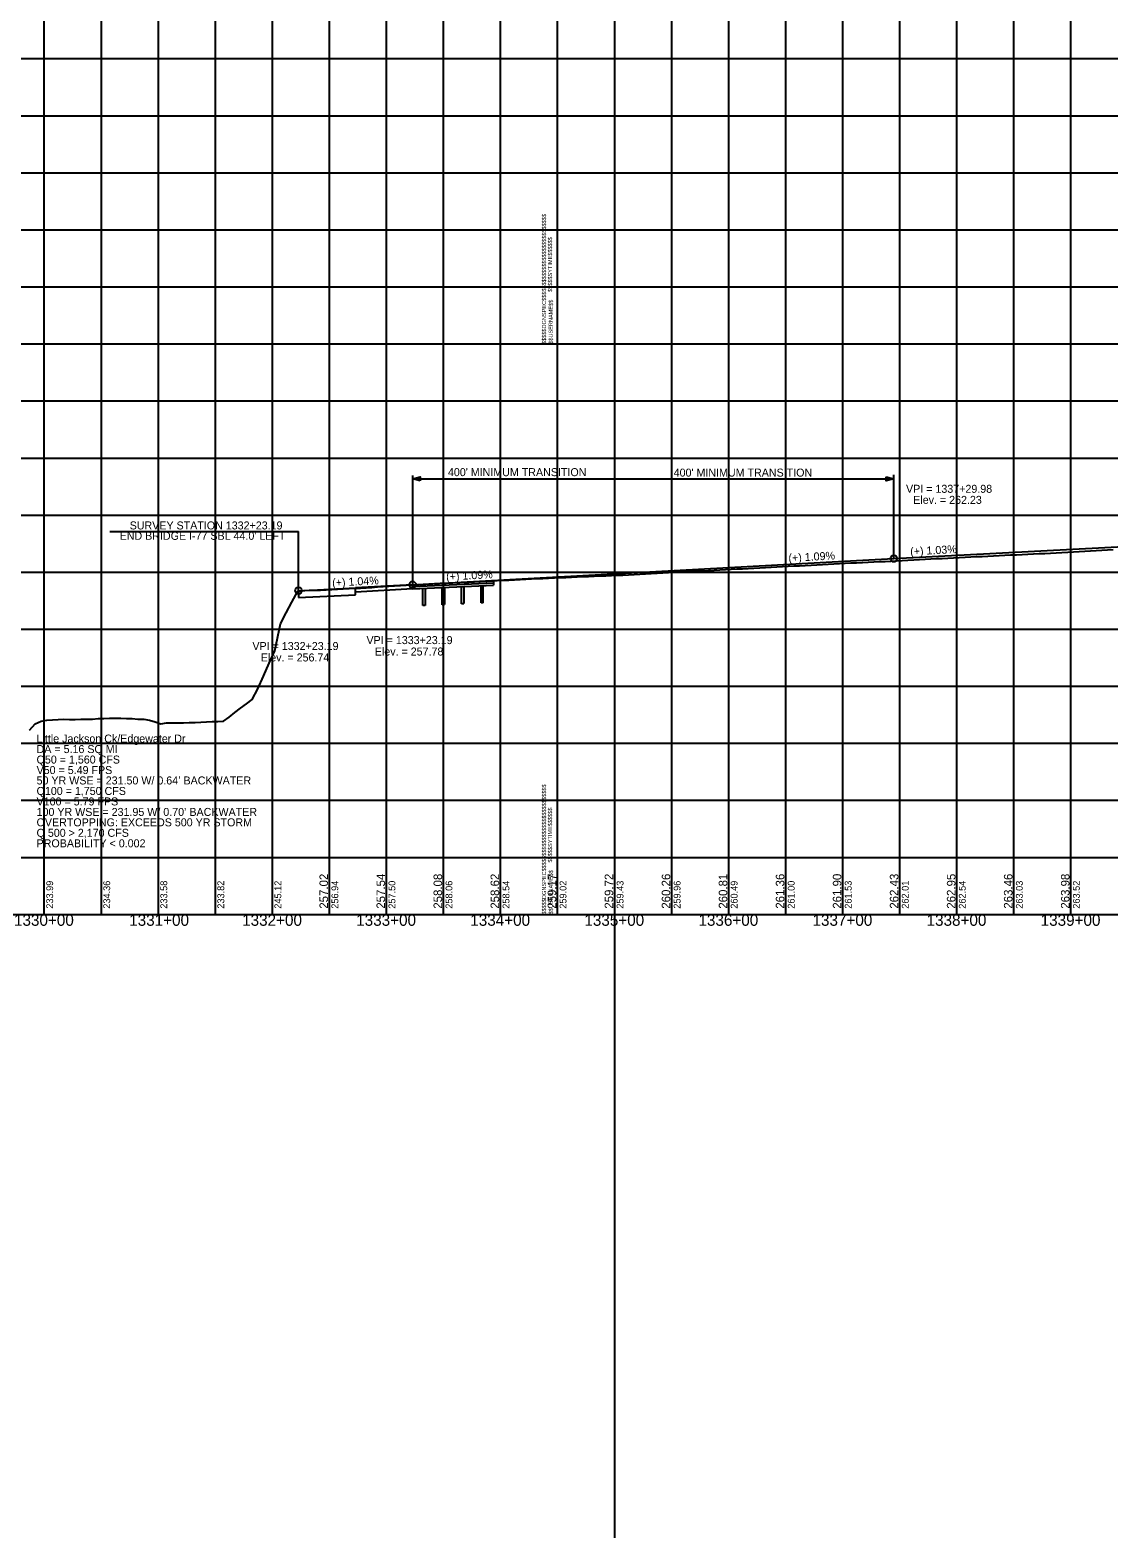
# Model space of a CAD drawing. Extents: x -90830 to 2015517, y -20856 to 836331.
# Drawn here: x 21911 to 22857, y -11344 to -10022 of the extents above; entities that cross this region are included whole.
import ezdxf

# ---------------------------------------------------------------- set-up
doc = ezdxf.new("R2010")
doc.units = 0
for name, color, linetype in [('Level 1', 7, 'Continuous'), ('RD_DDB_GradeTX', 7, 'Continuous'), ('RD_DDB_Profile_Elev', 7, 'Continuous'), ('RD_DDB_Profile_EX', 7, 'Continuous'), ('RD_DDB_Profile_Lbl', 7, 'Continuous'), ('RD_DDB_Profile_PR', 7, 'Continuous'), ('RD_DDB_StaTX', 7, 'Continuous'), ('RD_DDB_StripGrade', 7, 'Continuous'), ('RD_DDB_VCLbl', 7, 'Continuous'), ('RD_GPK_Profile_Cell', 7, 'Continuous'), ('RD_PD_Final_TX', 7, 'Continuous')]:
    doc.layers.add(name, color=color, linetype=linetype)

msp = doc.modelspace()

# ---------------------------------------------------------------- linework, layer by layer
at = {"layer": 'Level 1'}
for p, q in [((22423.5, -3180.8), (22423.5, -11343.5)), ((21923.5, -9797.1), (21923.5, -10297.1)), ((21973.5, -9797.1), (21973.5, -10297.1)), ((22023.5, -9797.1), (22023.5, -10297.1)), ((22073.5, -9797.1), (22073.5, -10297.1)), ((22123.5, -9797.1), (22123.5, -10297.1)), ((22173.5, -9797.1), (22173.5, -10297.1)), ((22223.5, -9797.1), (22223.5, -10297.1)), ((22273.5, -9797.1), (22273.5, -10297.1)), ((22323.5, -9797.1), (22323.5, -10297.1)), ((22373.5, -9797.1), (22373.5, -10297.1)), ((22373.5, -9797.1), (22373.5, -10297.1)), ((22373.5, -9797.1), (22373.5, -10297.1)), ((22423.5, -9797.1), (22423.5, -10297.1)), ((22473.5, -9797.1), (22473.5, -10297.1)), ((22523.5, -9797.1), (22523.5, -10297.1)), ((22573.5, -9797.1), (22573.5, -10297.1)), ((22623.5, -9797.1), (22623.5, -10297.1)), ((22673.5, -9797.1), (22673.5, -10297.1)), ((22723.5, -9797.1), (22723.5, -10297.1)), ((22773.5, -9797.1), (22773.5, -10297.1)), ((22823.5, -9797.1), (22823.5, -10297.1)), ((20773.5, -10047.1), (22373.5, -10047.1)), ((22373.5, -10047.1), (23973.5, -10047.1)), ((20773.5, -10097.1), (22373.5, -10097.1)), ((22373.5, -10097.1), (23973.5, -10097.1)), ((20773.5, -10147.1), (22373.5, -10147.1)), ((22373.5, -10147.1), (23973.5, -10147.1)), ((20773.5, -10197.1), (22373.5, -10197.1)), ((22373.5, -10197.1), (23973.5, -10197.1)), ((20773.5, -10247.1), (22373.5, -10247.1)), ((22373.5, -10247.1), (23973.5, -10247.1)), ((20773.5, -10297.1), (22373.5, -10297.1)), ((20773.5, -10297.1), (22373.5, -10297.1)), ((21923.5, -10297.1), (21923.5, -10797.1)), ((21973.5, -10297.1), (21973.5, -10797.1)), ((22023.5, -10297.1), (22023.5, -10797.1)), ((22073.5, -10297.1), (22073.5, -10797.1)), ((22123.5, -10297.1), (22123.5, -10797.1)), ((22173.5, -10297.1), (22173.5, -10797.1)), ((22223.5, -10297.1), (22223.5, -10797.1)), ((22273.5, -10297.1), (22273.5, -10797.1)), ((22323.5, -10297.1), (22323.5, -10797.1)), ((22373.5, -10297.1), (23973.5, -10297.1)), ((22373.5, -10297.1), (22373.5, -10797.1)), ((22373.5, -10297.1), (22373.5, -10797.1)), ((22373.5, -10297.1), (23973.5, -10297.1)), ((22373.5, -10297.1), (22373.5, -10797.1)), ((22423.5, -10297.1), (22423.5, -10797.1)), ((22473.5, -10297.1), (22473.5, -10797.1)), ((22523.5, -10297.1), (22523.5, -10797.1)), ((22573.5, -10297.1), (22573.5, -10797.1)), ((22623.5, -10297.1), (22623.5, -10797.1)), ((22673.5, -10297.1), (22673.5, -10797.1)), ((22723.5, -10297.1), (22723.5, -10797.1)), ((22773.5, -10297.1), (22773.5, -10797.1)), ((22823.5, -10297.1), (22823.5, -10797.1)), ((20773.5, -10347.1), (22373.5, -10347.1)), ((22373.5, -10347.1), (23973.5, -10347.1)), ((20773.5, -10397.1), (22373.5, -10397.1)), ((22373.5, -10397.1), (23973.5, -10397.1)), ((20773.5, -10447.1), (22373.5, -10447.1)), ((22373.5, -10447.1), (23973.5, -10447.1)), ((20773.5, -10497.1), (22373.5, -10497.1)), ((22373.5, -10497.1), (23973.5, -10497.1)), ((20773.5, -10547.1), (22373.5, -10547.1)), ((22373.5, -10547.1), (23973.5, -10547.1)), ((20773.5, -10597.1), (22373.5, -10597.1)), ((22373.5, -10597.1), (23973.5, -10597.1)), ((20773.5, -10647.1), (22373.5, -10647.1)), ((22373.5, -10647.1), (23973.5, -10647.1)), ((20773.5, -10697.1), (22373.5, -10697.1)), ((22373.5, -10697.1), (23973.5, -10697.1)), ((20773.5, -10747.1), (22373.5, -10747.1)), ((22373.5, -10747.1), (23973.5, -10747.1)), ((20773.5, -10797.1), (22373.5, -10797.1)), ((22373.5, -10797.1), (23973.5, -10797.1))]:
    msp.add_line(p, q, dxfattribs=at)
at = {"layer": 'RD_DDB_GradeTX'}
for centre in [(22668.5, -10485.2), (22146.6, -10513.4), (22246.6, -10508.2)]:
    msp.add_circle(centre, 3, dxfattribs=at)
at = {"layer": 'RD_DDB_Profile_EX'}
for points in [[(22545.9, -10493.6), (22550.9, -10493.3), (22555.9, -10493.1), (22560.9, -10492.8), (22565.9, -10492.6), (22570.9, -10492.3), (22575.9, -10492), (22580.9, -10491.7), (22585.9, -10491.5), (22590.9, -10491.2), (22595.9, -10490.9), (22600.9, -10490.6), (22605.9, -10490.4), (22610.9, -10490.1), (22615.9, -10489.9), (22620.9, -10489.6), (22625.9, -10489.4), (22630.9, -10489.1), (22635.9, -10488.9), (22640.9, -10488.7), (22645.9, -10488.4), (22650.9, -10488.2), (22655.9, -10487.9), (22660.9, -10487.7), (22665.9, -10487.4), (22670.9, -10487.2), (22675.9, -10486.9), (22680.9, -10486.7), (22685.9, -10486.4), (22690.9, -10486.1), (22695.9, -10485.9), (22700.9, -10485.6), (22705.9, -10485.3), (22710.9, -10485.1), (22715.9, -10484.8), (22720.9, -10484.5), (22725.9, -10484.3), (22730.9, -10484), (22735.9, -10483.8), (22740.9, -10483.5), (22745.9, -10483.3), (22750.9, -10483), (22755.9, -10482.8), (22760.9, -10482.6), (22765.9, -10482.3), (22770.9, -10482.1), (22775.9, -10481.9), (22780.9, -10481.6), (22785.9, -10481.4), (22790.9, -10481.2), (22795.9, -10480.9), (22800.9, -10480.7), (22805.9, -10480.4), (22810.9, -10480.2), (22815.9, -10479.9), (22820.9, -10479.6), (22825.9, -10479.4), (22830.9, -10479.1), (22835.9, -10478.8), (22840.9, -10478.6), (22845.9, -10478.3), (22850.9, -10478), (22855.9, -10477.7), (22860.9, -10477.4)], [(22045.9, -10629.1), (22050.9, -10629), (22055.9, -10628.9), (22060.9, -10628.7), (22065.9, -10628.4), (22070.9, -10628.1), (22075.9, -10627.9), (22080.9, -10627.6), (22085.9, -10624.1), (22090.9, -10620.2), (22095.9, -10616.4), (22100.9, -10612.6), (22105.9, -10608.8), (22110.9, -10599.5), (22115.9, -10588.2), (22120.9, -10576.9), (22125.9, -10566.2), (22130.9, -10542.4), (22135.9, -10532.9), (22140.9, -10523.5), (22145.9, -10513.7), (22150.9, -10513.2), (22155.9, -10513), (22160.9, -10512.9), (22165.9, -10512.8), (22170.9, -10512.5), (22175.9, -10512.3), (22180.9, -10512.1), (22185.9, -10511.8), (22190.9, -10511.6), (22195.9, -10511.3), (22200.9, -10511.1), (22205.9, -10510.8), (22210.9, -10510.5), (22215.9, -10510.1), (22220.9, -10509.8), (22225.9, -10509.5), (22230.9, -10509.2), (22235.9, -10508.8), (22240.9, -10508.5), (22245.9, -10508.2), (22250.9, -10508), (22255.9, -10507.7), (22260.9, -10507.5), (22265.9, -10507.2), (22270.9, -10506.9), (22275.9, -10506.7), (22280.9, -10506.4), (22285.9, -10506.2), (22290.9, -10506), (22295.9, -10505.8), (22300.9, -10505.5), (22305.9, -10505.3), (22310.9, -10505.1), (22315.9, -10504.8), (22320.9, -10504.6), (22325.9, -10504.3), (22330.9, -10504.1), (22335.9, -10503.8), (22340.9, -10503.5), (22345.9, -10503.3), (22350.9, -10503), (22355.9, -10502.8), (22360.9, -10502.6), (22365.9, -10502.3), (22370.9, -10502.1), (22375.9, -10501.9), (22380.9, -10501.7), (22385.9, -10501.5), (22390.9, -10501.3), (22395.9, -10501.1), (22400.9, -10500.9), (22405.9, -10500.7), (22410.9, -10500.5), (22415.9, -10500.3), (22420.9, -10500.1), (22425.9, -10499.9), (22430.9, -10499.7), (22435.9, -10499.4), (22440.9, -10499.2), (22445.9, -10499), (22450.9, -10498.7), (22455.9, -10498.4), (22460.9, -10498.1), (22465.9, -10497.8), (22470.9, -10497.5), (22475.9, -10497.2), (22480.9, -10496.9), (22485.9, -10496.6), (22490.9, -10496.4), (22495.9, -10496.1), (22500.9, -10495.9), (22505.9, -10495.6), (22510.9, -10495.4), (22515.9, -10495.1), (22520.9, -10494.8), (22525.9, -10494.5), (22530.9, -10494.3), (22535.9, -10494.1), (22540.9, -10493.8), (22545.9, -10493.6)], [(21910.9, -10635.5), (21915.9, -10630), (21920.9, -10627.6), (21925.9, -10626.8), (21930.9, -10626.6), (21935.9, -10626.3), (21940.9, -10626.1), (21945.9, -10626.3), (21950.9, -10626.4), (21955.9, -10626), (21960.9, -10625.9), (21965.9, -10625.9), (21970.9, -10625.4), (21975.9, -10625.3), (21980.9, -10625), (21985.9, -10625.1), (21990.9, -10625.2), (21995.9, -10625.4), (22000.9, -10625.5), (22005.9, -10625.9), (22010.9, -10626.1), (22015.9, -10626.8), (22020.9, -10628.4), (22025.9, -10630.1), (22030.9, -10629.3), (22035.9, -10629.2), (22040.9, -10629.1), (22045.9, -10629.1)]]:
    msp.add_lwpolyline(points, dxfattribs=at)
at = {"layer": 'RD_DDB_Profile_Lbl'}
for p in [(21981.1, -10461.6), (22146.6, -10513.4)]:
    msp.add_line(p, (22146.6, -10461.6), dxfattribs=at)
at = {"layer": 'RD_DDB_Profile_PR'}
msp.add_line((22668.5, -10485.2), (23148.5, -10460.4), dxfattribs=at)
msp.add_lwpolyline([(22146.6, -10513.4), (22246.6, -10508.2), (22646.6, -10486.3), (22668.5, -10485.2)], dxfattribs=at)
at = {"layer": 'RD_DDB_VCLbl'}
for p, q in [((22246.6, -10412.5), (22246.6, -10508.2)), ((22668.5, -10485.2), (22668.5, -10411.8)), ((22246.6, -10415.3), (22668.5, -10415.3))]:
    msp.add_line(p, q, dxfattribs=at)
at = {"layer": 'RD_GPK_Profile_Cell'}
msp.add_line((4823.5, -10797.1), (75223.5, -10797.1), dxfattribs=at)
at = {"layer": 'RD_PD_Final_TX'}
for p, q in [((22246.6, -10508.2), (22317.6, -10504.7)), ((22317.6, -10504.7), (22317.6, -10508.5)), ((22146.6, -10513.4), (22146.6, -10519.3)), ((22146.6, -10519.3), (22196.6, -10517.1)), ((22246.6, -10508.2), (22196.6, -10511)), ((22196.6, -10517.1), (22196.6, -10511.3)), ((22246.6, -10511.9), (22196.6, -10514.8)), ((22246.6, -10509.8), (22317.6, -10506.4)), ((22246.6, -10511.9), (22246.6, -10508.2)), ((22246.6, -10511.9), (22317.6, -10508.5)), ((22255.6, -10526.5), (22255.6, -10511.5)), ((22257.6, -10511.4), (22257.6, -10526.5)), ((22272.6, -10525.7), (22272.6, -10510.7)), ((22274.6, -10510.6), (22274.6, -10525.6)), ((22289.6, -10524.9), (22289.6, -10509.9)), ((22291.6, -10509.7), (22291.6, -10524.7)), ((22306.6, -10524), (22306.6, -10509)), ((22308.6, -10524), (22308.6, -10508.9)), ((22257.6, -10526.5), (22255.6, -10526.5)), ((22274.6, -10525.7), (22272.6, -10525.7)), ((22291.6, -10524.9), (22289.6, -10524.9)), ((22308.6, -10524), (22306.6, -10524))]:
    msp.add_line(p, q, dxfattribs=at)
for points in [[(22253.3, -10417), (22246.7, -10415.3), (22253.3, -10413.7)], [(22661.9, -10413.7), (22668.5, -10415.3), (22661.9, -10417)]]:
    msp.add_lwpolyline(points, close=True, dxfattribs=at)

# ---------------------------------------------------------------- texts
at = {"layer": 'Level 1'}
for s, p in [('$$$$$DGNSPEC$$$$$$$$$$$$$$$$$$$$$$$$$$$$', (22363.6, -10297.2)), ('$$$$$SYTIME$$$$$$', (22368.9, -10251.6)), ('$$USERNAME$$', (22369.5, -10297)), ('$$$$$DGNSPEC$$$$$$$$$$$$$$$$$$$$$$$$$$$$', (22363.6, -10797.2)), ('$$$$$SYTIME$$$$$$', (22368.9, -10751.6)), ('$$USERNAME$$', (22369.5, -10797))]:
    msp.add_text(s, height=3.544, rotation=90, dxfattribs=at).set_placement(p)
at = {"layer": 'RD_DDB_GradeTX'}
for s, rotation, p in [('(+) 1.03%', 2.9551, (22683, -10482.5)), ('(+) 1.09%', 3.1271, (22576.3, -10488.2)), ('(+) 1.04%', 2.9895, (22176.3, -10509.9)), ('(+) 1.09%', 3.1271, (22276.2, -10504.6))]:
    msp.add_text(s, height=7, rotation=rotation, dxfattribs=at).set_placement(p)
at = {"layer": 'RD_DDB_Profile_Elev'}
for s, p in [('257.02', (22172.5, -10792.1)), ('257.54', (22222.5, -10792.1)), ('258.08', (22272.5, -10792.1)), ('258.62', (22322.5, -10792.1)), ('259.17', (22372.5, -10792.1)), ('259.72', (22422.5, -10792.1)), ('260.26', (22472.5, -10792.1)), ('260.81', (22522.5, -10792.1)), ('261.36', (22572.5, -10792.1)), ('261.90', (22622.5, -10792.1)), ('262.43', (22672.5, -10792.1)), ('262.95', (22722.5, -10792.1)), ('263.46', (22772.5, -10792.1)), ('263.98', (22822.5, -10792.1))]:
    msp.add_text(s, height=7.5, rotation=90, dxfattribs=at).set_placement(p)
at = {"layer": 'RD_DDB_Profile_Lbl'}
for s, p in [('VPI = 1337+29.98', (22679.2, -10427.6)), ('Elev. = 262.23', (22685.5, -10437.3)), ("END BRIDGE I-77 SBL 44.0' LEFT", (21989.8, -10468.8)), ('SURVEY STATION 1332+23.19', (21998.6, -10459.7)), ('VPI = 1333+23.19', (22206.2, -10560.2)), ('VPI = 1332+23.19', (22106.2, -10565.4)), ('Elev. = 256.74', (22113.5, -10575.4)), ('Elev. = 257.78', (22213.5, -10570.2)), ('Little Jackson Ck/Edgewater Dr', (21917, -10646.5)), ('DA = 5.16 SQ MI', (21917, -10655.7)), ('Q50 = 1,560 CFS', (21917, -10664.9)), ('V50 = 5.49 FPS', (21917, -10674.1)), ('50 YR WSE = 231.50 W/ 0.64’ BACKWATER', (21917, -10683.2)), ('Q100 = 1,750 CFS', (21917, -10692.4)), ('V100 = 5.79 FPS', (21917, -10701.6)), ('OVERTOPPING: EXCEEDS 500 YR STORM', (21917, -10719.9)), ('100 YR WSE = 231.95 W/ 0.70’ BACKWATER', (21917, -10710.8)), ('Q 500 > 2,170 CFS', (21917, -10729.1)), ('PROBABILITY < 0.002', (21917, -10738.3))]:
    msp.add_text(s, height=7, dxfattribs=at).set_placement(p)
at = {"layer": 'RD_DDB_StaTX'}
for s, p in [('1330+00', (21897.2, -10807.1)), ('1331+00', (21998.2, -10807.1)), ('1332+00', (22097.2, -10807.1)), ('1333+00', (22197.2, -10807.1)), ('1334+00', (22297.2, -10807.1)), ('1335+00', (22397.2, -10807.1)), ('1336+00', (22497.2, -10807.1)), ('1337+00', (22597.2, -10807.1)), ('1338+00', (22697.2, -10807.1)), ('1339+00', (22797.2, -10807.1))]:
    msp.add_text(s, height=10, dxfattribs=at).set_placement(p)
at = {"layer": 'RD_DDB_StripGrade'}
for s, p in [('233.99', (21931.5, -10792.1)), ('234.36', (21981.5, -10792.1)), ('233.58', (22031.5, -10792.1)), ('233.82', (22081.5, -10792.1)), ('245.12', (22131.5, -10792.1)), ('256.94', (22181.5, -10792.1)), ('257.50', (22231.5, -10792.1)), ('258.06', (22281.5, -10792.1)), ('258.54', (22331.5, -10792.1)), ('259.02', (22381.5, -10792.1)), ('259.43', (22431.5, -10792.1)), ('259.96', (22481.5, -10792.1)), ('260.49', (22531.5, -10792.1)), ('261.00', (22581.5, -10792.1)), ('261.53', (22631.5, -10792.1)), ('262.01', (22681.5, -10792.1)), ('262.54', (22731.5, -10792.1)), ('263.03', (22781.5, -10792.1)), ('263.52', (22831.5, -10792.1))]:
    msp.add_text(s, height=6, rotation=90, dxfattribs=at).set_placement(p)
at = {"layer": 'RD_DDB_VCLbl'}
for p in [(22277.6, -10413), (22475.5, -10413.4)]:
    msp.add_text("400' MINIMUM TRANSITION", height=7, dxfattribs=at).set_placement(p)

doc.saveas('drawing.dxf')
